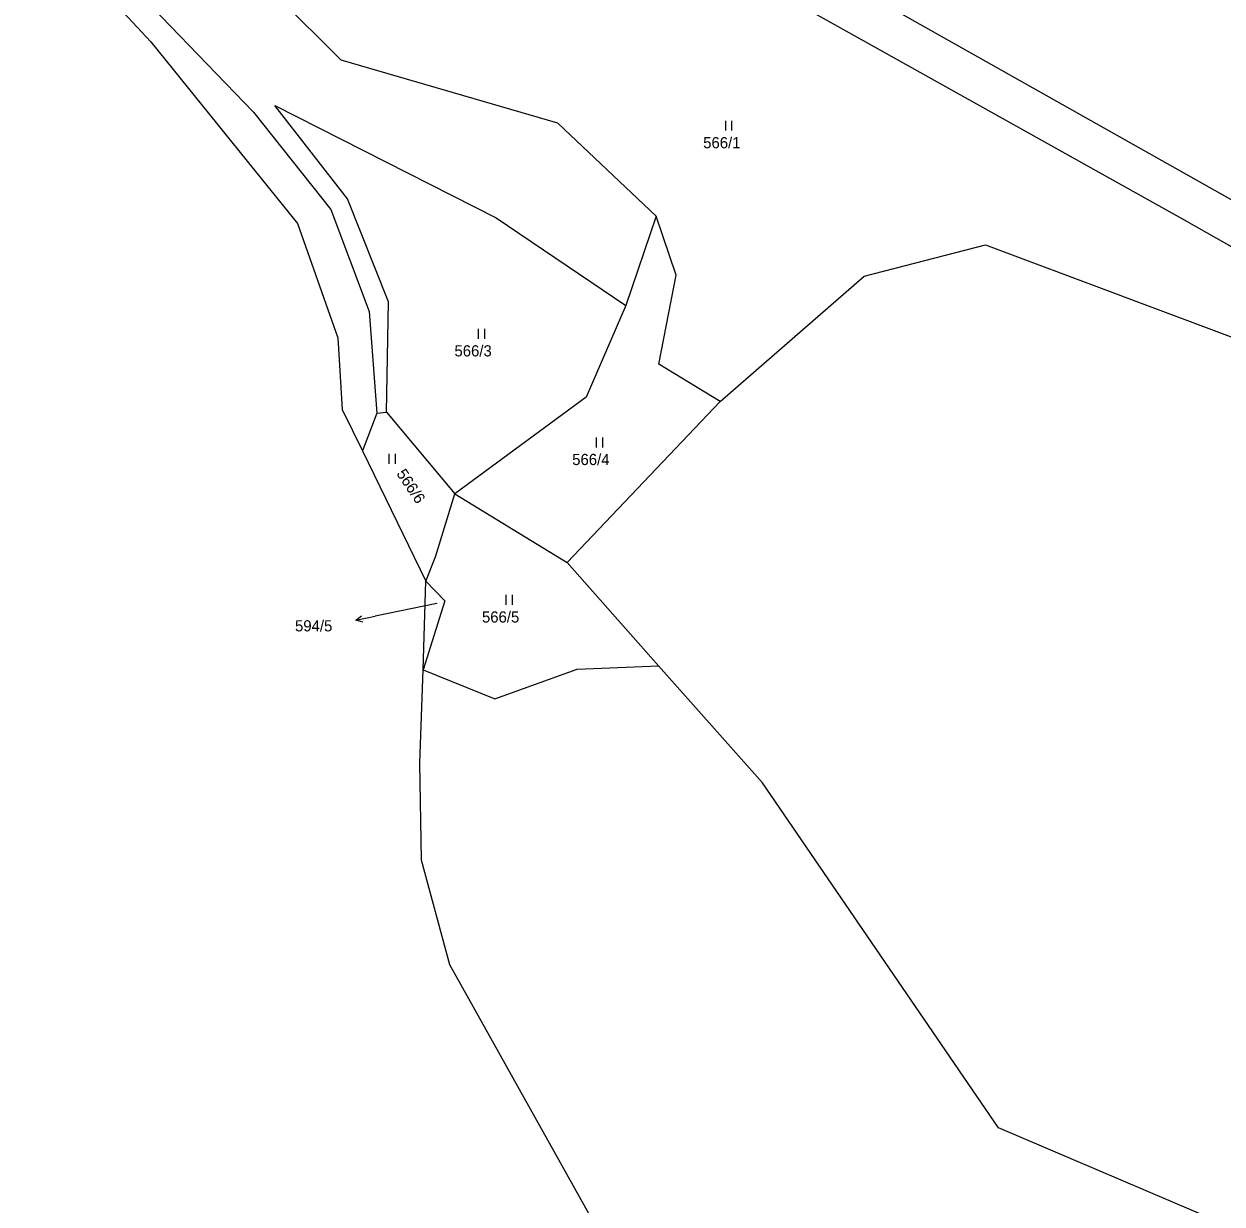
# Model space of a CAD drawing. Extents: x -852001 to -842497, y -1063614 to -1052182.
# Drawn here: x -848700 to -848517.5, y -1057263.9 to -1057084.2 of the extents above; entities that cross this region are included whole.
import ezdxf

# ---------------------------------------------------------------- set-up
doc = ezdxf.new("R2010")
doc.units = 0
for name, color, linetype in [('Default', 7, 'Continuous'), ('KN_HRANICE', 7, 'Continuous'), ('KN_KULTURY', 7, 'Continuous'), ('KN_PARCELY', 7, 'Continuous')]:
    doc.layers.add(name, color=color, linetype=linetype)

# ---------------------------------------------------------------- blocks, each defined once
blk = doc.blocks.new('306')
at = {"layer": 'Default'}
for p, q in [((-0.5, 1.5), (-0.5, 0)), ((0.5, 0), (0.5, 1.5))]:
    blk.add_line(p, q, dxfattribs=at)
blk = doc.blocks.new('10292')
at = {"layer": 'Default'}
blk.add_line((0, 3), (0, 0), dxfattribs=at)
blk.add_lwpolyline([(-0.5, 2), (0, 3), (0.5, 2)], dxfattribs=at)

msp = doc.modelspace()

# ---------------------------------------------------------------- linework, layer by layer
at = {"layer": 'KN_HRANICE'}
for p, q in [((-848699.04, -1057062.35), (-848665.03, -1057097.59)), ((-848699.04, -1057062.35), (-848665.03, -1057097.59)), ((-848700, -1057066.07), (-848680.65, -1057086.9)), ((-848700, -1057066.07), (-848680.65, -1057086.9)), ((-848651.66, -1057089.67), (-848674.74, -1057066.75)), ((-848651.66, -1057089.67), (-848674.74, -1057066.75)), ((-848582.77, -1057073.32), (-848530.27, -1057102.96)), ((-848582.77, -1057073.32), (-848530.27, -1057102.96)), ((-848590.96, -1057076.16), (-848523.24, -1057114.03)), ((-848590.96, -1057076.16), (-848523.24, -1057114.03)), ((-848680.65, -1057086.9), (-848658.34, -1057114.58)), ((-848680.65, -1057086.9), (-848658.34, -1057114.58)), ((-848618.65, -1057099.29), (-848651.66, -1057089.67)), ((-848618.65, -1057099.29), (-848651.66, -1057089.67)), ((-848665.03, -1057097.59), (-848653.27, -1057112.43)), ((-848665.03, -1057097.59), (-848653.27, -1057112.43)), ((-848661.79, -1057096.58), (-848628.06, -1057113.7)), ((-848650.73, -1057110.83), (-848661.79, -1057096.58)), ((-848661.79, -1057096.58), (-848628.06, -1057113.7)), ((-848650.73, -1057110.83), (-848661.79, -1057096.58)), ((-848618.65, -1057099.29), (-848603.68, -1057113.45)), ((-848618.65, -1057099.29), (-848603.68, -1057113.45)), ((-848530.27, -1057102.96), (-848441.09, -1057153.24)), ((-848530.27, -1057102.96), (-848441.09, -1057153.24)), ((-848644.47, -1057126.51), (-848650.73, -1057110.83)), ((-848644.47, -1057126.51), (-848650.73, -1057110.83)), ((-848653.27, -1057112.43), (-848647.43, -1057127.98)), ((-848653.27, -1057112.43), (-848647.43, -1057127.98)), ((-848628.06, -1057113.7), (-848608.29, -1057127.07)), ((-848628.06, -1057113.7), (-848608.29, -1057127.07)), ((-848603.68, -1057113.45), (-848608.29, -1057127.07)), ((-848603.68, -1057113.45), (-848608.29, -1057127.07)), ((-848600.64, -1057122.44), (-848603.68, -1057113.45)), ((-848600.64, -1057122.44), (-848603.68, -1057113.45)), ((-848523.24, -1057114.03), (-848433.37, -1057164.99)), ((-848523.24, -1057114.03), (-848433.37, -1057164.99)), ((-848658.34, -1057114.58), (-848652.18, -1057131.97)), ((-848658.34, -1057114.58), (-848652.18, -1057131.97)), ((-848572.02, -1057122.57), (-848553.53, -1057117.8)), ((-848572.02, -1057122.57), (-848553.53, -1057117.8)), ((-848553.53, -1057117.8), (-848506.45, -1057135.5)), ((-848553.53, -1057117.8), (-848506.45, -1057135.5)), ((-848603.3, -1057135.98), (-848600.64, -1057122.44)), ((-848603.3, -1057135.98), (-848600.64, -1057122.44)), ((-848593.92, -1057141.68), (-848572.02, -1057122.57)), ((-848593.92, -1057141.68), (-848572.02, -1057122.57)), ((-848644.75, -1057143.32), (-848644.47, -1057126.51)), ((-848644.75, -1057143.32), (-848644.47, -1057126.51)), ((-848647.43, -1057127.98), (-848646.22, -1057143.44)), ((-848647.43, -1057127.98), (-848646.22, -1057143.44)), ((-848608.29, -1057127.07), (-848614.37, -1057141.03)), ((-848608.29, -1057127.07), (-848614.37, -1057141.03)), ((-848652.18, -1057131.97), (-848651.54, -1057142.88)), ((-848652.18, -1057131.97), (-848651.54, -1057142.88)), ((-848593.92, -1057141.68), (-848603.3, -1057135.98)), ((-848593.92, -1057141.68), (-848603.3, -1057135.98)), ((-848614.37, -1057141.03), (-848634.36, -1057155.73)), ((-848614.37, -1057141.03), (-848634.36, -1057155.73)), ((-848651.54, -1057142.88), (-848648.42, -1057149.2)), ((-848651.54, -1057142.88), (-848648.42, -1057149.2)), ((-848617.25, -1057166.23), (-848593.92, -1057141.68)), ((-848617.25, -1057166.23), (-848593.92, -1057141.68)), ((-848646.22, -1057143.44), (-848648.42, -1057149.2)), ((-848646.22, -1057143.44), (-848648.42, -1057149.2)), ((-848646.22, -1057143.44), (-848644.75, -1057143.32)), ((-848646.22, -1057143.44), (-848644.75, -1057143.32)), ((-848644.75, -1057143.32), (-848634.36, -1057155.73)), ((-848644.75, -1057143.32), (-848634.36, -1057155.73)), ((-848648.42, -1057149.2), (-848638.76, -1057169.08)), ((-848648.42, -1057149.2), (-848638.76, -1057169.08)), ((-848637.31, -1057165.36), (-848634.36, -1057155.73)), ((-848637.31, -1057165.36), (-848634.36, -1057155.73)), ((-848634.36, -1057155.73), (-848617.25, -1057166.23)), ((-848634.36, -1057155.73), (-848617.25, -1057166.23)), ((-848638.76, -1057169.08), (-848637.31, -1057165.36)), ((-848638.76, -1057169.08), (-848637.31, -1057165.36)), ((-848603.33, -1057181.93), (-848617.25, -1057166.23)), ((-848603.33, -1057181.93), (-848617.25, -1057166.23)), ((-848639.17, -1057182.56), (-848638.76, -1057169.08)), ((-848639.17, -1057182.56), (-848638.76, -1057169.08)), ((-848638.76, -1057169.08), (-848635.87, -1057172.06)), ((-848638.76, -1057169.08), (-848635.87, -1057172.06)), ((-848635.87, -1057172.06), (-848639.17, -1057182.56)), ((-848635.87, -1057172.06), (-848639.17, -1057182.56)), ((-848639.68, -1057196.73), (-848639.17, -1057182.56)), ((-848639.68, -1057196.73), (-848639.17, -1057182.56)), ((-848639.17, -1057182.56), (-848628.26, -1057186.98)), ((-848639.17, -1057182.56), (-848628.26, -1057186.98)), ((-848628.26, -1057186.98), (-848615.7, -1057182.46)), ((-848628.26, -1057186.98), (-848615.7, -1057182.46)), ((-848615.7, -1057182.46), (-848603.33, -1057181.93)), ((-848615.7, -1057182.46), (-848603.33, -1057181.93)), ((-848587.49, -1057199.78), (-848603.33, -1057181.93)), ((-848587.49, -1057199.78), (-848603.33, -1057181.93)), ((-848639.43, -1057211.54), (-848639.68, -1057196.73)), ((-848639.43, -1057211.54), (-848639.68, -1057196.73)), ((-848551.54, -1057252.34), (-848587.49, -1057199.78)), ((-848551.54, -1057252.34), (-848587.49, -1057199.78)), ((-848635.12, -1057227.49), (-848639.43, -1057211.54)), ((-848635.12, -1057227.49), (-848639.43, -1057211.54)), ((-848606.85, -1057278.11), (-848635.12, -1057227.49)), ((-848606.85, -1057278.11), (-848635.12, -1057227.49)), ((-848517.95, -1057266.66), (-848551.54, -1057252.34)), ((-848517.95, -1057266.66), (-848551.54, -1057252.34))]:
    msp.add_line(p, q, dxfattribs=at)
at = {"layer": 'KN_PARCELY'}
msp.add_line((-848637.09, -1057172.46), (-848646.52, -1057174.4), dxfattribs=at)
msp.add_line((-848637.09, -1057172.46), (-848646.52, -1057174.4), dxfattribs=at)

# ---------------------------------------------------------------- block references
at = {"layer": 'KN_KULTURY'}
for p in [(-848592.64, -1057100.41), (-848592.64, -1057100.41), (-848630.29, -1057132.12), (-848630.29, -1057132.12), (-848612.31, -1057148.67), (-848612.31, -1057148.67), (-848643.92, -1057151.17), (-848643.92, -1057151.17), (-848626.1, -1057172.66), (-848626.1, -1057172.66)]:
    msp.add_blockref('306', p, dxfattribs=at)
at = {"layer": 'KN_PARCELY', "rotation": 101.64271300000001}
msp.add_blockref('10292', (-848646.52, -1057174.4), dxfattribs=at)
msp.add_blockref('10292', (-848646.52, -1057174.4), dxfattribs=at)

# ---------------------------------------------------------------- texts
at = {"layer": 'KN_PARCELY'}
for s, height, p in [('566/1', 1.7, (-848596.53, -1057103.11)), ('566/1', 1.7, (-848596.53, -1057103.11)), ('566/3', 1.7, (-848634.42, -1057134.82)), ('566/3', 1.7, (-848634.42, -1057134.82)), ('566/4', 1.7, (-848616.48, -1057151.37)), ('566/4', 1.7, (-848616.48, -1057151.37)), ('594/5', 0.1, (-848637.33, -1057172.46)), ('594/5', 0.1, (-848637.33, -1057172.46)), ('566/5', 1.7, (-848630.23, -1057175.36)), ('566/5', 1.7, (-848630.23, -1057175.36)), ('594/5', 1.7, (-848658.71, -1057176.71)), ('594/5', 1.7, (-848658.71, -1057176.71))]:
    msp.add_text(s, height=height, dxfattribs=at).set_placement(p)
msp.add_text('566/6', height=1.7, rotation=303.668, dxfattribs=at).set_placement((-848643.32, -1057152.68))
msp.add_text('566/6', height=1.7, rotation=303.668, dxfattribs=at).set_placement((-848643.32, -1057152.68))

doc.saveas('drawing.dxf')
